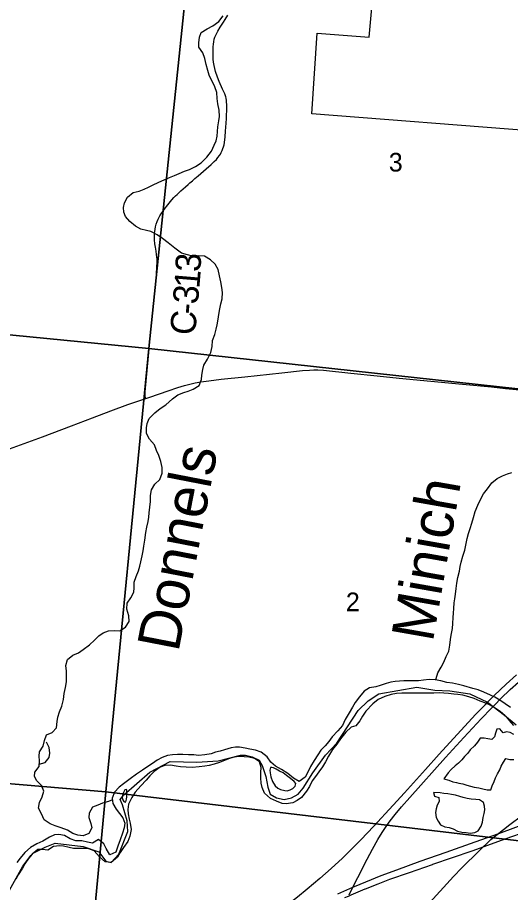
# Model space of a CAD drawing. Extents: x 1410790 to 1770854, y 566777 to 831614.
# Drawn here: x 1559190 to 1565027, y 690045 to 700406 of the extents above; entities that cross this region are included whole.
import ezdxf

# ---------------------------------------------------------------- set-up
doc = ezdxf.new("R2010")
doc.units = 0
for name, color, linetype in [('GM_X_Corporation', 7, 'Continuous'), ('GM_X_County_Road', 7, 'Continuous'), ('GM_X_County_Road_Text', 7, 'Continuous'), ('GM_X_Interchange_Ramps', 7, 'Continuous'), ('GM_X_Interstate_Route', 7, 'Continuous'), ('GM_X_Major_River', 7, 'Continuous'), ('GM_X_Minor_Lake', 7, 'Continuous'), ('GM_X_Minor_River', 7, 'Continuous'), ('GM_X_Minor_River_Text', 7, 'Continuous'), ('GM_X_Rail_Line', 7, 'Continuous'), ('GM_X_Section', 7, 'Continuous'), ('GM_X_Section_Text', 7, 'Continuous'), ('GM_X_State_Route', 7, 'Continuous'), ('GM_X_Township', 7, 'Continuous')]:
    doc.layers.add(name, color=color, linetype=linetype)

msp = doc.modelspace()

# ---------------------------------------------------------------- linework, layer by layer
at = {"layer": 'GM_X_Corporation'}
msp.add_lwpolyline([(1565556, 701797), (1565308, 699062), (1562676, 699265), (1562737, 700220), (1563353, 700175), (1563428, 701002)], dxfattribs=at)
at = {"layer": 'GM_X_County_Road'}
for points in [[(1560921, 698123), (1560928, 698132), (1560969, 698186), (1561019, 698248), (1561040, 698274), (1561060, 698295), (1561079, 698311), (1561103, 698334), (1561125, 698353), (1561152, 698376), (1561180, 698401), (1561209, 698428), (1561232, 698447), (1561263, 698473), (1561291, 698498), (1561330, 698532), (1561360, 698558), (1561394, 698588), (1561425, 698616), (1561482, 698667), (1561520, 698702), (1561544, 698726), (1561563, 698748), (1561580, 698770), (1561593, 698789), (1561603, 698809), (1561614, 698831), (1561622, 698854), (1561630, 698874), (1561637, 698898), (1561641, 698924), (1561648, 698994), (1561653, 699062), (1561659, 699154), (1561663, 699211), (1561666, 699259), (1561668, 699296), (1561669, 699319), (1561669, 699344), (1561669, 699376), (1561666, 699403), (1561665, 699425), (1561660, 699449), (1561655, 699467), (1561643, 699504), (1561618, 699559), (1561578, 699649), (1561558, 699701), (1561536, 699766), (1561525, 699803), (1561518, 699839), (1561512, 699876), (1561508, 699912), (1561506, 699956), (1561507, 700019), (1561508, 700057), (1561511, 700091), (1561515, 700119), (1561520, 700148), (1561527, 700173), (1561537, 700196), (1561548, 700220), (1561561, 700245), (1561589, 700292), (1561613, 700329), (1561627, 700351), (1561648, 700382), (1561682, 700433)], [(1560708, 695895), (1560706, 695904), (1560702, 695928), (1560702, 695938), (1560703, 695973), (1560742, 696397), (1560762, 696609), (1560785, 696854), (1560834, 697360), (1560841, 697458), (1560844, 697500), (1560844, 697533), (1560843, 697550), (1560841, 697570), (1560837, 697599), (1560830, 697639), (1560822, 697688), (1560816, 697727), (1560813, 697772), (1560811, 697812), (1560811, 697848), (1560814, 697871), (1560818, 697900), (1560824, 697929), (1560831, 697957), (1560842, 697990), (1560855, 698020), (1560877, 698059), (1560899, 698092), (1560921, 698123)], [(1560708, 695895), (1560757, 695912), (1560973, 695986), (1561087, 696024), (1561166, 696048), (1561230, 696065), (1561294, 696079), (1561359, 696091), (1561456, 696104), (1561603, 696122), (1561881, 696152), (1562321, 696200), (1562566, 696225), (1562648, 696232), (1562698, 696234), (1562747, 696233), (1562813, 696229), (1563137, 696195), (1563447, 696163), (1563709, 696137), (1564460, 696065), (1564803, 696032), (1564967, 696014), (1565179, 695993)], [(1557401, 694872), (1557454, 694879), (1557498, 694886), (1557527, 694892), (1557719, 694938), (1558007, 695008), (1558218, 695059), (1558461, 695118), (1558684, 695173), (1558819, 695208), (1558903, 695233), (1559008, 695268), (1559486, 695442), (1559829, 695572), (1560077, 695667), (1560296, 695747), (1560497, 695822), (1560708, 695895)]]:
    msp.add_lwpolyline(points, dxfattribs=at)
at = {"layer": 'GM_X_Interchange_Ramps'}
msp.add_lwpolyline([(1563772, 691225), (1563637, 691079), (1563403, 690827), (1563257, 690672), (1563142, 690555), (1563036, 690453), (1562904, 690331), (1562769, 690211), (1562620, 690084), (1562506, 689991), (1562364, 689880), (1562233, 689782), (1562113, 689696), (1562031, 689642), (1561934, 689580), (1561724, 689454), (1561342, 689230), (1561183, 689141), (1561160, 689127), (1561136, 689110), (1561124, 689100), (1561113, 689090), (1561102, 689078), (1561082, 689057)], dxfattribs=at)
at = {"layer": 'GM_X_Interstate_Route'}
for points in [[(1562983, 690030), (1563162, 690108), (1563178, 690115), (1563314, 690172), (1563496, 690246), (1563680, 690315), (1563958, 690414), (1564267, 690523), (1564608, 690643), (1564888, 690744), (1565291, 690893)], [(1564103, 690377), (1564109, 690379), (1564342, 690460), (1564574, 690540), (1564976, 690683), (1565224, 690770), (1565548, 690879)], [(1563309, 690089), (1563460, 690149), (1563598, 690201), (1563830, 690283), (1564103, 690377)], [(1563067, 689985), (1563108, 690003), (1563141, 690018), (1563307, 690089), (1563309, 690089)]]:
    msp.add_lwpolyline(points, dxfattribs=at)
at = {"layer": 'GM_X_Major_River'}
for points in [[(1565027, 692237), (1564900, 692324), (1564841, 692356), (1564789, 692381), (1564712, 692417), (1564644, 692445), (1564582, 692462), (1564474, 692493), (1564410, 692508), (1564340, 692522), (1564274, 692533), (1564203, 692551), (1564135, 692562), (1564062, 692566), (1563996, 692558), (1563938, 692553), (1563879, 692550), (1563817, 692550), (1563765, 692551), (1563714, 692548), (1563660, 692545), (1563610, 692536), (1563553, 692519), (1563482, 692495), (1563432, 692480), (1563359, 692467), (1563294, 692429), (1563238, 692360), (1563187, 692293), (1563155, 692241), (1563116, 692172), (1563070, 692094), (1563038, 692023), (1562984, 691958), (1562916, 691889), (1562875, 691832), (1562832, 691780), (1562780, 691729), (1562745, 691674), (1562701, 691609), (1562659, 691535), (1562630, 691478), (1562594, 691410), (1562525, 691360), (1562456, 691399), (1562389, 691455), (1562315, 691503), (1562246, 691539), (1562191, 691588), (1562144, 691651), (1562075, 691705), (1562009, 691730), (1561941, 691742), (1561885, 691755), (1561819, 691767), (1561769, 691764), (1561719, 691759), (1561642, 691735), (1561589, 691720), (1561533, 691705), (1561482, 691686), (1561409, 691674), (1561331, 691667), (1561279, 691674), (1561215, 691676), (1561146, 691679), (1561084, 691679), (1561026, 691674), (1560965, 691667), (1560901, 691643), (1560842, 691610), (1560789, 691573), (1560723, 691530), (1560668, 691493), (1560599, 691446), (1560525, 691390), (1560446, 691333), (1560393, 691294), (1560339, 691233), (1560311, 691162), (1560318, 691097), (1560359, 691030), (1560437, 690928), (1560461, 690865), (1560452, 690811), (1560435, 690749), (1560407, 690670), (1560377, 690592), (1560353, 690524), (1560282, 690492), (1560240, 690567), (1560211, 690622), (1560150, 690671), (1560077, 690629), (1560017, 690640)], [(1565068, 692021), (1565009, 692085), (1564964, 692136), (1564905, 692188), (1564846, 692227), (1564786, 692263), (1564733, 692286), (1564669, 692312), (1564595, 692341), (1564532, 692363), (1564462, 692380), (1564404, 692390), (1564354, 692393), (1564292, 692400), (1564237, 692406), (1564181, 692409), (1564119, 692406), (1564059, 692406), (1563996, 692407), (1563932, 692404), (1563862, 692406), (1563808, 692405), (1563739, 692405), (1563679, 692402), (1563615, 692391), (1563538, 692365), (1563459, 692329), (1563395, 692280), (1563313, 692193), (1563275, 692134), (1563242, 692076), (1563194, 692019), (1563140, 692004), (1563078, 691942), (1563014, 691865), (1562969, 691803), (1562921, 691738), (1562873, 691661), (1562835, 691592), (1562800, 691534), (1562758, 691475), (1562719, 691418), (1562680, 691366), (1562646, 691299), (1562613, 691243), (1562553, 691170), (1562502, 691133), (1562449, 691108), (1562372, 691096), (1562322, 691099), (1562255, 691125), (1562185, 691158), (1562116, 691220), (1562086, 691289), (1562073, 691340), (1562070, 691402), (1562069, 691466), (1562073, 691524), (1562056, 691591), (1561995, 691632), (1561927, 691646), (1561875, 691653), (1561811, 691655), (1561756, 691646), (1561700, 691631), (1561647, 691612), (1561582, 691585), (1561517, 691563), (1561461, 691550), (1561406, 691541), (1561342, 691534), (1561257, 691524), (1561187, 691528), (1561119, 691533), (1561069, 691541), (1561003, 691552), (1560933, 691548), (1560880, 691529), (1560807, 691478), (1560755, 691425), (1560712, 691374), (1560650, 691307), (1560582, 691232), (1560545, 691169), (1560505, 691091), (1560495, 691027), (1560500, 690977), (1560511, 690914), (1560522, 690864), (1560534, 690789)], [(1562407, 691406), (1562376, 691431), (1562336, 691460), (1562291, 691483), (1562251, 691504), (1562221, 691523), (1562203, 691527), (1562187, 691526), (1562176, 691492), (1562182, 691460), (1562191, 691415), (1562210, 691359), (1562241, 691308), (1562272, 691279), (1562304, 691264), (1562354, 691251), (1562384, 691248), (1562418, 691262), (1562449, 691277), (1562477, 691304), (1562484, 691334), (1562465, 691359), (1562443, 691380)], [(1562443, 691380), (1562407, 691406)], [(1560478, 691264), (1560460, 691259), (1560446, 691231), (1560435, 691195), (1560428, 691167), (1560436, 691143), (1560447, 691123), (1560465, 691114), (1560471, 691120), (1560482, 691150), (1560483, 691178), (1560483, 691206), (1560484, 691226)], [(1560484, 691226), (1560485, 691261), (1560478, 691264)], [(1560534, 690789), (1560520, 690711), (1560495, 690648), (1560445, 690576), (1560405, 690517), (1560374, 690462), (1560298, 690401), (1560228, 690409), (1560159, 690468), (1560097, 690538), (1560035, 690563), (1559983, 690567), (1559904, 690564), (1559852, 690567), (1559800, 690577), (1559736, 690592), (1559686, 690599), (1559618, 690589), (1559551, 690546), (1559485, 690555), (1559432, 690555), (1559365, 690500), (1559321, 690449), (1559276, 690385), (1559249, 690332), (1559199, 690255), (1559169, 690201)], [(1560017, 690640), (1559951, 690656), (1559882, 690657), (1559815, 690679), (1559747, 690720), (1559679, 690732), (1559629, 690727), (1559568, 690702), (1559489, 690654), (1559420, 690621), (1559344, 690579), (1559277, 690518), (1559221, 690451), (1559182, 690399)]]:
    msp.add_lwpolyline(points, dxfattribs=at)
at = {"layer": 'GM_X_Minor_Lake'}
for points in [[(1565065, 691914), (1565023, 691940), (1564981, 691949), (1564939, 691935), (1564899, 691982), (1564865, 691978), (1564850, 691932), (1564838, 691888), (1564805, 691857), (1564759, 691863), (1564715, 691872), (1564667, 691874), (1564638, 691827), (1564600, 691783), (1564551, 691733), (1564520, 691694), (1564484, 691656), (1564451, 691616), (1564411, 691577), (1564370, 691543), (1564325, 691502), (1564289, 691460), (1564239, 691392)], [(1564239, 691392), (1564298, 691374), (1564344, 691357), (1564386, 691347), (1564416, 691340), (1564464, 691330), (1564510, 691317), (1564552, 691304), (1564598, 691294), (1564650, 691283), (1564698, 691273), (1564750, 691262), (1564794, 691259), (1564810, 691307), (1564833, 691359), (1564850, 691403), (1564874, 691449), (1564899, 691497), (1564918, 691540), (1564942, 691590), (1564973, 691632), (1565019, 691621), (1565067, 691619)], [(1564115, 691228), (1564125, 691185), (1564177, 691171), (1564184, 691123), (1564158, 691079), (1564145, 691035), (1564137, 690991), (1564148, 690935), (1564171, 690890), (1564197, 690846), (1564249, 690823), (1564299, 690814), (1564349, 690798), (1564401, 690771), (1564451, 690758), (1564501, 690754), (1564551, 690749), (1564603, 690755), (1564635, 690772)], [(1564635, 690772), (1564643, 690776), (1564680, 690832), (1564697, 690876), (1564704, 690932), (1564716, 690980), (1564723, 691024), (1564717, 691066), (1564706, 691110), (1564660, 691141), (1564616, 691147), (1564562, 691152), (1564514, 691159), (1564468, 691171), (1564426, 691182), (1564376, 691196), (1564328, 691207), (1564284, 691212), (1564238, 691218), (1564194, 691227), (1564115, 691228)]]:
    msp.add_lwpolyline(points, dxfattribs=at)
at = {"layer": 'GM_X_Minor_River'}
for points in [[(1561024, 695890), (1561087, 695939), (1561159, 695966), (1561212, 695982), (1561268, 696005), (1561341, 696048), (1561370, 696118), (1561374, 696170), (1561383, 696238), (1561396, 696290), (1561439, 696362), (1561478, 696438), (1561493, 696512), (1561500, 696580), (1561525, 696654), (1561542, 696716), (1561554, 696767), (1561565, 696832), (1561572, 696888), (1561587, 696956), (1561599, 697014), (1561612, 697076), (1561617, 697150), (1561610, 697208), (1561599, 697276), (1561583, 697346), (1561564, 697423), (1561531, 697485), (1561473, 697536), (1561404, 697579), (1561334, 697582), (1561263, 697581), (1561203, 697594), (1561133, 697614), (1561052, 697676), (1560973, 697737), (1560907, 697790), (1560843, 697832), (1560768, 697871), (1560716, 697884), (1560650, 697901), (1560588, 697934), (1560518, 697991), (1560469, 698049), (1560450, 698100), (1560444, 698156), (1560455, 698212), (1560492, 698280), (1560559, 698333), (1560631, 698348), (1560688, 698372), (1560740, 698397), (1560790, 698422), (1560863, 698456), (1560988, 698510), (1561049, 698536), (1561105, 698559), (1561168, 698586), (1561228, 698606), (1561297, 698641), (1561363, 698684), (1561430, 698752), (1561485, 698823), (1561520, 698893), (1561541, 698945), (1561552, 698999), (1561559, 699057), (1561563, 699111), (1561574, 699183), (1561581, 699235), (1561576, 699309), (1561561, 699384), (1561555, 699446), (1561548, 699518), (1561527, 699585), (1561460, 699722), (1561443, 699778), (1561424, 699850), (1561409, 699919), (1561384, 699987), (1561338, 700054), (1561335, 700106), (1561344, 700174), (1561366, 700230), (1561437, 700273), (1561504, 700309), (1561575, 700360), (1561624, 700427)], [(1560313, 691143), (1560269, 691122), (1560197, 691103), (1560140, 691081), (1560076, 691056), (1560037, 690986), (1560036, 690932), (1560059, 690862), (1560071, 690812), (1560036, 690742), (1559969, 690717), (1559903, 690725), (1559845, 690742), (1559782, 690785), (1559708, 690810), (1559634, 690833), (1559576, 690858), (1559504, 690906), (1559473, 690975), (1559440, 691044), (1559451, 691112), (1559480, 691177), (1559502, 691243), (1559473, 691312), (1559418, 691367), (1559392, 691417), (1559397, 691471), (1559446, 691537), (1559451, 691605), (1559445, 691659), (1559452, 691709), (1559493, 691777), (1559510, 691845), (1559535, 691910), (1559601, 691938), (1559650, 691995), (1559659, 692069), (1559666, 692121), (1559687, 692183), (1559713, 692251), (1559736, 692329), (1559743, 692401), (1559758, 692473), (1559769, 692541), (1559770, 692591), (1559769, 692665), (1559762, 692734), (1559780, 692804), (1559845, 692855), (1559914, 692884), (1559968, 692922), (1560043, 692977), (1560102, 693032), (1560151, 693084), (1560206, 693119), (1560268, 693143), (1560336, 693148), (1560400, 693143), (1560469, 693188), (1560512, 693254), (1560507, 693322), (1560486, 693399), (1560489, 693471), (1560530, 693536), (1560568, 693600), (1560571, 693654), (1560570, 693720), (1560595, 693788), (1560622, 693852), (1560638, 693910), (1560651, 693962), (1560664, 694032), (1560677, 694092), (1560687, 694146), (1560696, 694218), (1560708, 694306), (1560722, 694370), (1560737, 694438), (1560744, 694490), (1560749, 694542), (1560757, 694608), (1560764, 694674), (1560765, 694746), (1560776, 694814), (1560815, 694880), (1560874, 694935), (1560901, 695009), (1560902, 695079), (1560888, 695150), (1560865, 695218), (1560836, 695279), (1560813, 695345), (1560753, 695414), (1560718, 695482), (1560719, 695549), (1560727, 695599), (1560750, 695657), (1560817, 695726), (1560880, 695775), (1560945, 695819), (1561024, 695890)], [(1564147, 692560), (1564146, 692580), (1564165, 692648), (1564206, 692712), (1564237, 692774), (1564264, 692838), (1564295, 692901), (1564307, 692973), (1564318, 693039), (1564325, 693093), (1564340, 693173), (1564345, 693229), (1564348, 693302), (1564350, 693354), (1564355, 693408), (1564358, 693474), (1564366, 693524), (1564375, 693578), (1564382, 693644), (1564393, 693706), (1564404, 693774), (1564423, 693848), (1564431, 693906), (1564442, 693956), (1564463, 694028), (1564486, 694100), (1564499, 694156), (1564514, 694236), (1564530, 694296), (1564549, 694356), (1564568, 694420), (1564587, 694485), (1564610, 694555), (1564639, 694631), (1564670, 694697), (1564709, 694767), (1564754, 694826), (1564807, 694896), (1564867, 694949), (1564934, 694980), (1564990, 695004), (1565041, 695017)], [(1559448, 691564), (1559519, 691584), (1559566, 691645), (1559574, 691695), (1559563, 691762), (1559534, 691826)]]:
    msp.add_lwpolyline(points, dxfattribs=at)
at = {"layer": 'GM_X_Rail_Line'}
msp.add_lwpolyline([(1558017, 683236), (1559834, 685242), (1559988, 685413), (1560844, 686356), (1562051, 687691), (1562352, 688033), (1562501, 688188), (1562719, 688431), (1563207, 688971), (1563706, 689521), (1564032, 689882), (1564353, 690235), (1564450, 690337), (1564655, 690538), (1564793, 690674), (1565020, 690849), (1565156, 690954), (1565375, 691108), (1565692, 691325), (1565845, 691433), (1565991, 691548), (1566086, 691625), (1566312, 691821), (1566462, 691939)], dxfattribs=at)
at = {"layer": 'GM_X_Section'}
for points in [[(1556038, 702243), (1561290, 701742), (1560745, 696486), (1555549, 696996)], [(1561290, 701742), (1566598, 701282), (1566088, 695901), (1560745, 696486)], [(1560745, 696486), (1560236, 691235), (1555012, 691680), (1555549, 696996)], [(1560745, 696486), (1566088, 695901), (1565558, 690607), (1560236, 691235)], [(1555012, 691680), (1560236, 691235), (1559732, 685861), (1554543, 686319)], [(1560236, 691235), (1565558, 690607), (1565033, 685346), (1559844, 685850), (1559732, 685861)]]:
    msp.add_lwpolyline(points, close=True, dxfattribs=at)
at = {"layer": 'GM_X_State_Route'}
for points in [[(1563772, 691225), (1564019, 691500), (1564184, 691683), (1564481, 692011), (1564615, 692155), (1564729, 692273), (1564754, 692298), (1564774, 692317), (1564834, 692377), (1564976, 692513), (1565097, 692624)], [(1563115, 690018), (1563162, 690108), (1563220, 690222), (1563331, 690441), (1563393, 690557), (1563458, 690672), (1563508, 690757), (1563553, 690825), (1563601, 690892), (1563662, 690970), (1563736, 691058), (1563834, 691169), (1564258, 691642), (1564474, 691882), (1564681, 692102), (1564803, 692229), (1564822, 692249), (1564842, 692269), (1564914, 692341), (1565024, 692449), (1565123, 692537)]]:
    msp.add_lwpolyline(points, dxfattribs=at)
at = {"layer": 'GM_X_Township'}
msp.add_lwpolyline([(1559094, 690073), (1559255, 690356), (1559348, 690483), (1559376, 690512), (1559516, 690582), (1559637, 690628), (1559967, 690588), (1560154, 690525), (1560236, 690414), (1560300, 690399), (1560391, 690498), (1560497, 690766), (1560490, 690892), (1560433, 691082), (1560405, 691146), (1560447, 691202), (1560757, 691469), (1560997, 691596), (1561314, 691589), (1561567, 691603), (1561828, 691673), (1561891, 691673), (1561969, 691652), (1562053, 691610), (1562088, 691547), (1562131, 691420), (1562152, 691293), (1562180, 691209), (1562257, 691167), (1562349, 691145), (1562433, 691166), (1562511, 691209), (1562574, 691279), (1562687, 691462), (1562835, 691673), (1562969, 691814), (1563222, 692201), (1563342, 692314), (1563469, 692398), (1563919, 692475), (1564131, 692440), (1564307, 692433), (1564546, 692398), (1564754, 692298), (1564822, 692249), (1564954, 692144), (1565095, 692031)], dxfattribs=at)
msp.add_lwpolyline([(1559094, 690073), (1559255, 690356), (1559348, 690483), (1559376, 690512), (1559516, 690582), (1559637, 690628), (1559967, 690588), (1560154, 690525), (1560236, 690414), (1560300, 690399), (1560391, 690498), (1560497, 690766), (1560490, 690892), (1560433, 691082), (1560405, 691146), (1560447, 691202), (1560757, 691469), (1560997, 691596), (1561314, 691589), (1561567, 691603), (1561828, 691673), (1561891, 691673), (1561969, 691652), (1562053, 691610), (1562088, 691547), (1562131, 691420), (1562152, 691293), (1562180, 691209), (1562257, 691167), (1562349, 691145), (1562433, 691166), (1562511, 691209), (1562574, 691279), (1562687, 691462), (1562835, 691673), (1562969, 691814), (1563222, 692201), (1563342, 692314), (1563469, 692398), (1563919, 692475), (1564131, 692440), (1564307, 692433), (1564546, 692398), (1564754, 692298), (1564822, 692249), (1564954, 692144), (1565095, 692031)], dxfattribs=at)

# ---------------------------------------------------------------- texts
at = {"layer": 'GM_X_County_Road_Text'}
for s, rotation, p in [('3', 88.2328, (1561358, 697391)), ('1', 85.242, (1561342, 697190)), ('3', 84.9225, (1561325, 697004)), ('-', 84.8298, (1561314, 696881)), ('C', 84.8098, (1561292, 696636))]:
    msp.add_text(s, height=300, rotation=rotation, dxfattribs=at).set_placement(p)
at = {"layer": 'GM_X_Minor_River_Text'}
for s, rotation, p in [('Donnels', 78.9998, (1561094, 692881)), ('Minich', 79.9998, (1564106, 693000))]:
    msp.add_text(s, height=499.8, rotation=rotation, dxfattribs=at).set_placement(p)
at = {"layer": 'GM_X_Section_Text'}
for s, p in [('3', (1563586, 698582)), ('2', (1563078, 693376))]:
    msp.add_text(s, height=221, rotation=0, dxfattribs=at).set_placement(p)

doc.saveas('drawing.dxf')
